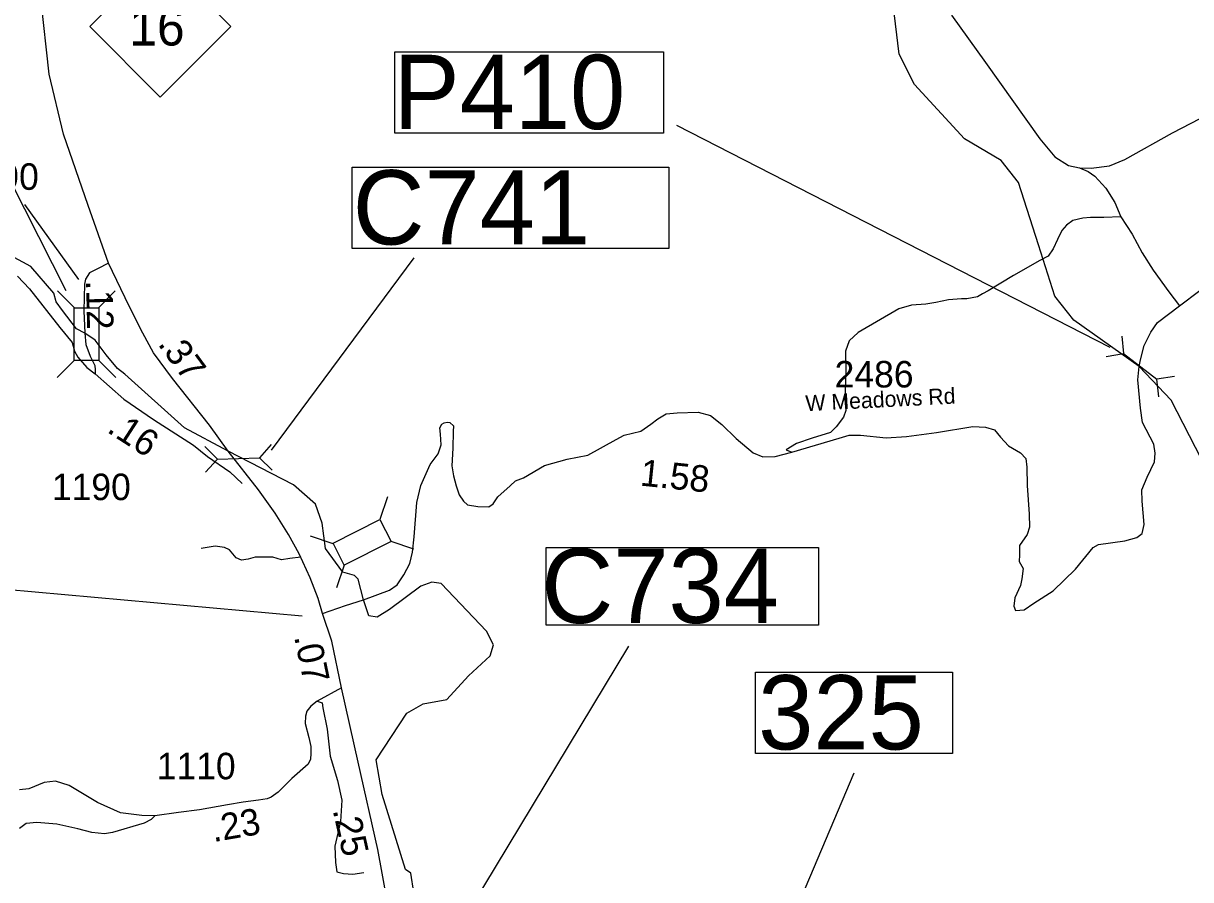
# Model space of a CAD drawing. Extents: x 1248224 to 1454986, y 825081 to 985870.
# Drawn here: x 1355092 to 1360595, y 850647 to 854684 of the extents above; entities that cross this region are included whole.
import ezdxf

# ---------------------------------------------------------------- set-up
doc = ezdxf.new("R2010")
doc.units = 0
for name, color, linetype in [('Exist Hydrographic Creek Single Shore', 7, 'Continuous'), ('Exist Hydrographic Misc Water Feature', 7, 'Continuous'), ('Exist Road Non-System Type 51', 7, 'Continuous'), ('Exist Road Primary NC Attributed', 7, 'Continuous'), ('Exist Road Primary NC Mileage Hundredths English Label', 7, 'Continuous'), ('Exist Road Primary NC Shield CELL', 7, 'Continuous'), ('Exist Road Primary NC Shield Number Label', 7, 'Continuous'), ('Exist Road Primary NC Structure Culvert CELL', 7, 'Continuous'), ('Exist Road Primary NC Structure Culvert Number Label', 7, 'Continuous'), ('Exist Road Secondary Mileage Hundredths English Label', 7, 'Continuous'), ('Exist Road Secondary Structure Culvert Number Label', 7, 'Continuous'), ('Exist Road Secondary Structure Pipe CELL', 7, 'Continuous'), ('Exist Road Secondary Structure Pipe Number Label', 7, 'Continuous'), ('Exist Road Secondary Structure Standard Bridge CELL', 7, 'Continuous'), ('Exist Road Secondary Structure Standard Bridge Number Label', 7, 'Continuous'), ('Exist Road Secondary Type 41 Attributed', 7, 'Continuous'), ('Exist Road Secondary Type 51 Attributed', 7, 'Continuous'), ('Exist Road Secondary Type 51 Label', 7, 'Continuous'), ('Exist Road Secondary Type 51 Number Label', 7, 'Continuous')]:
    doc.layers.add(name, color=color, linetype=linetype)

msp = doc.modelspace()

# ---------------------------------------------------------------- linework, layer by layer
at = {"layer": 'Exist Hydrographic Creek Single Shore'}
for points in [[(1355236.2, 853411.9), (1355127.2, 853537.3), (1355031.4, 853588.9), (1354765.5, 854001.3), (1354629.4, 854273.3), (1354237.4, 854665.2), (1354130.4, 854700.2), (1354081.4, 854750.4), (1354083.4, 854852.1), (1353903.4, 854990.3), (1353765.4, 855167.1), (1353601.4, 855305), (1353497.3, 855582.2), (1353427.9, 855911.2), (1353475.4, 856284.1), (1353588.6, 856393.7), (1353464.7, 856424.9), (1353212.7, 856728.3), (1352949.6, 857225.5), (1352872.2, 857635)], [(1355852.4, 852776.5), (1355571.4, 853030), (1355536.4, 853057.5), (1355483.2, 853122), (1355430.4, 853190.8), (1355382.1, 853222.7), (1355343, 853243.2), (1355277.3, 853330.6), (1355247.5, 853371.7), (1355236.2, 853411.9)], [(1360352.5, 853065.5), (1360044.5, 853284.6)], [(1360647.1, 852629.9), (1360503.6, 852907.7), (1360352.5, 853065.5)], [(1356695, 851967.1), (1356670.9, 852063.7), (1356654, 852080.7), (1356599.1, 852097.2), (1356516.4, 852208.8), (1356500.6, 852328.4), (1356469.8, 852417.9), (1356365.3, 852508.7), (1356057.7, 852667.7), (1355852.4, 852776.5)], [(1356932.5, 850586.3), (1356918.5, 850678.5), (1356893.5, 850695.5), (1356784.5, 851048.9), (1356755.6, 851211.4), (1356900.1, 851432.8), (1356976.7, 851476.3), (1357088.2, 851497.2), (1357191, 851608.8), (1357292.8, 851702), (1357309.4, 851754), (1357275.4, 851819.3), (1357062.4, 852043.2), (1357018, 852050.2), (1356965.7, 852031), (1356818.5, 851920.8), (1356760.2, 851884.6), (1356721.5, 851890.7), (1356695, 851967.1)]]:
    msp.add_lwpolyline(points, dxfattribs=at)
at = {"layer": 'Exist Hydrographic Misc Water Feature'}
msp.add_lwpolyline([(1360045.2, 853284.2), (1360044.5, 853284.6), (1359955.6, 853398), (1359877.5, 853639.2), (1359783.5, 853933.2), (1359702.5, 854036.7), (1359529.6, 854138.7), (1359293.5, 854396.2), (1359221.5, 854538.8), (1359193.5, 854772.4), (1358913.5, 854952.1), (1358815.5, 855055.8), (1358671.5, 855308.2), (1358403.5, 855622.1), (1358409.5, 855897.8), (1358445.4, 856048.1), (1358442.5, 856291), (1358412.4, 856432.8), (1358372.4, 856525.5)], dxfattribs=at)
at = {"layer": 'Exist Road Non-System Type 51'}
for points in [[(1360071.1, 854003.2), (1360112.2, 853985.8), (1360142.9, 853962.7), (1360194.8, 853907), (1360237.1, 853839.7), (1360265.9, 853772.4)], [(1360265.9, 853772.4), (1360185.2, 853768.5), (1360123.7, 853768.5), (1360087.2, 853764.7), (1360039.1, 853755), (1360010.3, 853732), (1359987.2, 853707), (1359968, 853664.7), (1359946.9, 853620.4), (1359923.8, 853585.8), (1359883.5, 853566.6), (1359760.5, 853495.4), (1359641.3, 853422.3), (1359613.2, 853409.5), (1359590.2, 853394.2), (1359540.2, 853384.5), (1359515.2, 853384.5), (1359453.7, 853380.7), (1359394.1, 853367.2), (1359346.1, 853359.5), (1359278.8, 853355.7), (1359219.3, 853338.4), (1359027.1, 853226.8), (1358984.8, 853186.5), (1358967.5, 853138.4), (1358969.4, 853048), (1358965.6, 852911.4), (1358969.7, 852858.4), (1358958.2, 852827.7), (1358923.6, 852781.5), (1358896.7, 852754.6), (1358810.2, 852727.7), (1358737.2, 852702.7), (1358689.1, 852673.8), (1358715.2, 852663.1)], [(1360265.9, 853772.4), (1360319.9, 853690), (1360366, 853601.5), (1360417.9, 853520.7), (1360492.9, 853418.8), (1360543.3, 853352.9)], [(1356400.3, 852167.6), (1356348.9, 852161.5), (1356308.5, 852155.7), (1356268.2, 852167.3), (1356239.3, 852167.3), (1356184.6, 852167.3), (1356152.8, 852158.6), (1356121.1, 852152.8), (1356095.2, 852164.4), (1356063.5, 852201.9), (1356040.4, 852213.4), (1355997.2, 852219.2), (1355930.9, 852207.6)], [(1356477.6, 851489.4), (1356500.7, 851480.7), (1356503.6, 851457.6), (1356523.8, 851356.6), (1356538.2, 851229.7), (1356572.8, 851114.3), (1356593, 851022), (1356587.2, 850921), (1356561.3, 850805.6), (1356564.1, 850727.7), (1356569.9, 850684.5), (1356601.6, 850675.8), (1356644.9, 850672.9), (1356696.7, 850681.6)]]:
    msp.add_lwpolyline(points, dxfattribs=at)
at = {"layer": 'Exist Road Primary NC Attributed'}
for points in [[(1355494.3, 853553.2), (1355397.4, 853824.6), (1355281.1, 854161), (1355214.3, 854445), (1355174.5, 854803.7), (1355158.5, 855239), (1355172.9, 855533.9), (1355192, 855706), (1355215.6, 855910.6), (1355271.4, 856266.1), (1355296.9, 856427.1), (1355331.8, 856591.7), (1355484.5, 857150.1), (1355672.3, 857796), (1355742.4, 858129.2), (1355771, 858428.9), (1355774.1, 858489.6), (1355793.2, 858719.2), (1355828.3, 859079.4), (1355854.4, 859240.5)], [(1356502.3, 851901.5), (1356482.4, 851972.9), (1356444.4, 852070.4), (1356393, 852182.5), (1356342.8, 852273.6), (1356280.1, 852375.4), (1356201, 852485.4), (1356057.7, 852667.7), (1355970.2, 852789.3), (1355795, 853009.3), (1355705.8, 853130.4), (1355654.9, 853222.9), (1355591.1, 853350.4), (1355494.3, 853553.2)], [(1356592.6, 851551.3), (1356546.8, 851771.1), (1356502.3, 851901.5)], [(1356871.2, 850273.1), (1356831.6, 850421), (1356763.2, 850789.3), (1356670.8, 851201.4), (1356592.6, 851551.3)]]:
    msp.add_lwpolyline(points, dxfattribs=at)
at = {"layer": 'Exist Road Primary NC Shield CELL'}
msp.add_lwpolyline([(1355405, 854668.9), (1355738, 855001.9), (1356071, 854668.9), (1355738, 854335.9)], close=True, dxfattribs=at)
at = {"layer": 'Exist Road Primary NC Structure Culvert CELL'}
for p, q in [((1355948.1, 852688.6), (1356007.1, 852629.8)), ((1356260.8, 852697.9), (1356205.4, 852635.8)), ((1356007.1, 852629.8), (1356205.4, 852635.8)), ((1356264.5, 852577), (1356205.4, 852635.8)), ((1355951.7, 852567.7), (1356007.1, 852629.8))]:
    msp.add_line(p, q, dxfattribs=at)
at = {"layer": 'Exist Road Primary NC Structure Culvert Number Label'}
msp.add_line((1356262.5, 852672.1), (1356934.9, 853579), dxfattribs=at)
msp.add_lwpolyline([(1356641.9, 854005.5), (1358134.9, 854005.5), (1358134.9, 853621.7), (1356641.9, 853621.7)], close=True, dxfattribs=at)
at = {"layer": 'Exist Road Secondary Structure Culvert Number Label'}
msp.add_line((1357129.9, 850396.7), (1357946.5, 851747.7), dxfattribs=at)
msp.add_lwpolyline([(1357557.4, 852212.3), (1358840.3, 852212.3), (1358840.3, 851847.3), (1357557.4, 851847.3)], close=True, dxfattribs=at)
at = {"layer": 'Exist Road Secondary Structure Pipe CELL'}
for p, q in [((1360270.6, 853209.7), (1360279.2, 853126.8)), ((1360196.9, 853113.8), (1360279.2, 853126.8)), ((1360279.2, 853126.8), (1360436.5, 853006)), ((1360518.7, 853019.1), (1360436.5, 853006)), ((1360445.1, 852923.1), (1360436.5, 853006))]:
    msp.add_line(p, q, dxfattribs=at)
at = {"layer": 'Exist Road Secondary Structure Pipe Number Label'}
msp.add_line((1360215.6, 853156.5), (1358173.5, 854201.6), dxfattribs=at)
msp.add_lwpolyline([(1356843.8, 854549.6), (1358109.9, 854549.6), (1358109.9, 854165.8), (1356843.8, 854165.8)], close=True, dxfattribs=at)
at = {"layer": 'Exist Road Secondary Structure Standard Bridge CELL'}
for p, q in [((1355332.6, 853342.6), (1355252.5, 853422.6)), ((1355445.8, 853342.7), (1355525.7, 853422.8)), ((1355252.2, 853014.7), (1355332.2, 853094.7)), ((1355528.1, 853014.9), (1355448, 853094.8)), ((1356808.9, 852451.9), (1356773.5, 852344.4)), ((1356553.1, 852231), (1356445.6, 852266.4)), ((1356933.1, 852205.6), (1356825.6, 852241.1)), ((1356604, 852129.9), (1356568.6, 852022.4))]:
    msp.add_line(p, q, dxfattribs=at)
for points in [[(1355332.2, 853094.7), (1355332, 853342.6), (1355447.8, 853342.7), (1355448, 853094.8)], [(1356825.6, 852241.1), (1356604.3, 852129.4), (1356552.1, 852232.8), (1356773.5, 852344.4)]]:
    msp.add_lwpolyline(points, close=True, dxfattribs=at)
at = {"layer": 'Exist Road Secondary Structure Standard Bridge Number Label'}
for p, q in [((1355294.6, 853422.2), (1354064.6, 855847.7)), ((1358309.1, 849502.6), (1359008.2, 851150.4))]:
    msp.add_line(p, q, dxfattribs=at)
msp.add_lwpolyline([(1356407.1, 851889.8), (1354587.4, 852053.5), (1352786, 852890.6)], dxfattribs=at)
msp.add_lwpolyline([(1358543.7, 851625.4), (1359472.7, 851625.4), (1359472.7, 851241.3), (1358543.7, 851241.3)], close=True, dxfattribs=at)
at = {"layer": 'Exist Road Secondary Type 41 Attributed'}
for points in [[(1358986, 852742.3), (1359038.1, 852742.2), (1359159.5, 852730.7), (1359255.8, 852736.5), (1359396.5, 852755.7), (1359568, 852782.7), (1359627.8, 852780.8), (1359670.2, 852767.3), (1359699.1, 852732.6), (1359735.7, 852692.1), (1359793.5, 852659.3), (1359818.6, 852632.3), (1359822.4, 852591.8), (1359824.4, 852505), (1359833.3, 852370.8), (1359835.3, 852309.1), (1359823.7, 852274.4), (1359789, 852222.3), (1359789, 852177.9), (1359787.1, 852147.1), (1359806.3, 852114.3), (1359798.6, 852066.1), (1359792.9, 852034.2), (1359765.9, 851976.3), (1359762, 851935.8), (1359769.7, 851916.6), (1359810.2, 851918.5), (1359856.5, 851951.3), (1359947, 852009.1), (1360053, 852111.4), (1360135.9, 852213.6), (1360160.9, 852227.1), (1360284.3, 852244.4), (1360342.1, 852259.9), (1360367.2, 852279.1), (1360376.8, 852321.6), (1360367.2, 852431.5), (1360365.2, 852485.5), (1360390.3, 852545.3), (1360424.2, 852617.2), (1360428, 852657.7), (1360422.2, 852700.1), (1360368.3, 852802.3), (1360358.6, 852869.8), (1360345.5, 853002.8), (1360352.5, 853065.5), (1360358.6, 853097.4), (1360376, 853164.9), (1360406.8, 853228.6), (1360439.6, 853272.9), (1360543.3, 853352.9), (1360637.7, 853424.3)], [(1356695, 851967.1), (1356818.4, 852011.4), (1356855, 852036.5), (1356886.4, 852084.2), (1356913.8, 852138.3), (1356926.9, 852190.8), (1356934, 852264.1), (1356947.1, 852424.5), (1356966.4, 852505.5), (1357010.7, 852603.9), (1357047.3, 852654), (1357062.7, 852696.4), (1357058.9, 852746.6), (1357056.4, 852777.6), (1357065.4, 852793.9), (1357076.1, 852800.5), (1357090.8, 852804.6), (1357103.1, 852803), (1357119.5, 852786.6), (1357118.6, 852760.1), (1357116.7, 852681), (1357112.9, 852598.1), (1357119.9, 852551.4), (1357132.1, 852503.6), (1357147.5, 852461.1), (1357166.6, 852431.7), (1357186.1, 852414.9), (1357234.3, 852407.1), (1357286.3, 852405.2), (1357307.2, 852418.6), (1357328.7, 852451.5), (1357386.5, 852503.6), (1357412.9, 852526.8), (1357450.1, 852542.1), (1357548.4, 852600), (1357656.3, 852628.9), (1357752.7, 852648.2), (1357886.2, 852721.8), (1357923.9, 852742.3), (1358003.4, 852761.2), (1358050.3, 852794.3), (1358083.7, 852819.3), (1358122.2, 852843.9), (1358174.7, 852848), (1358273.9, 852850.2), (1358331.7, 852834.8), (1358385.7, 852792.3), (1358453.1, 852726.8), (1358532.1, 852659.3), (1358578.4, 852640), (1358636.2, 852641.9), (1358715.2, 852663.1), (1358938.5, 852729.2), (1358986, 852742.3)], [(1356502.3, 851901.5), (1356610.2, 851940.1), (1356695, 851967.1)]]:
    msp.add_lwpolyline(points, dxfattribs=at)
at = {"layer": 'Exist Road Secondary Type 51 Attributed'}
for points in [[(1359468, 854722.1), (1359627.9, 854498.7), (1359883.7, 854139.8), (1359955.3, 854054.3), (1360020.1, 854014.3), (1360071.1, 854003.2), (1360126.2, 854001.9), (1360213, 854011.5), (1360284.6, 854041.9), (1360509.2, 854167.3), (1360640.6, 854234.8), (1360706.8, 854247.2), (1360759.1, 854248.6), (1360823.9, 854247.2), (1360903.8, 854226.5), (1360957.5, 854201.7)], [(1355494.3, 853553.2), (1355441.7, 853527), (1355404.7, 853508.5), (1355385.1, 853477.7), (1355380, 853455), (1355377.9, 853328.6), (1355382.1, 853222.7)], [(1355065.2, 853491.9), (1355120.8, 853432.1), (1355264.9, 853249.4), (1355321.9, 853179.8), (1355333.1, 853138.1), (1355348.4, 853110.2), (1355391.5, 853061.5), (1355430.4, 853031.4)], [(1355382.1, 853222.7), (1355386.2, 853170.2), (1355407.7, 853114.7), (1355429.3, 853070.5), (1355430.4, 853050.9), (1355430.4, 853031.4)], [(1355430.4, 853031.4), (1355565.9, 852912.8), (1355706.1, 852817.1), (1355894, 852696), (1355960.9, 852641.8), (1356065.8, 852569.5), (1356123.2, 852515.3)], [(1356592.6, 851551.3), (1356477.6, 851489.4), (1356447.3, 851465.1), (1356429.1, 851440.9), (1356423.1, 851418), (1356421, 851384.2), (1356438.5, 851317.5), (1356447.2, 851274.5), (1356447.2, 851241.5), (1356445.2, 851215.2), (1356434.5, 851192.4), (1356358.1, 851124.8), (1356294.2, 851059.6), (1356259.9, 851036), (1356242.4, 851027.9), (1356200.7, 851022.5), (1356128.5, 851012.5), (1356054.5, 850999.7), (1355922.7, 850976.8), (1355823.2, 850964), (1355711.3, 850948.5)], [(1355711.3, 850948.5), (1355650.5, 850949.2), (1355550.5, 850962.3), (1355442.3, 851011.4), (1355307.9, 851091.8), (1355244, 851111.4), (1355189.9, 851104.9), (1355117.8, 851075.4), (1355073.5, 851070.5)], [(1355711.3, 850948.5), (1355695.4, 850931.2), (1355662.1, 850913.9), (1355511.9, 850870), (1355474.7, 850863.4), (1355414.9, 850870), (1355349.7, 850887.3), (1355249.7, 850908.2), (1355156.3, 850916.4), (1355105.5, 850911.5), (1355074.4, 850888.5)]]:
    msp.add_lwpolyline(points, dxfattribs=at)
at = {"layer": 'Exist Road Secondary Type 51 Number Label'}
msp.add_line((1355353.7, 853477.1), (1355099.8, 853829.2), dxfattribs=at)

# ---------------------------------------------------------------- texts
at = {"layer": 'Exist Road Primary NC Mileage Hundredths English Label'}
for s, rotation, p in [('.37', 306.1717, (1355723.2, 853172.3)), ('.07', 281.762, (1356368.1, 851792.5)), ('.25', 282.6358, (1356550, 850975.4))]:
    msp.add_text(s, height=125, rotation=rotation, dxfattribs=at).set_placement(p)
at = {"layer": 'Exist Road Primary NC Shield Number Label'}
msp.add_text('16', height=175, dxfattribs=at).set_placement((1355592.1, 854579.2))
at = {"layer": 'Exist Road Primary NC Structure Culvert Number Label'}
msp.add_text('C741', height=350, dxfattribs=at).set_placement((1356645.1, 853641.5))
at = {"layer": 'Exist Road Secondary Mileage Hundredths English Label'}
for s, rotation, p in [('.12', 271.3629, (1355387.6, 853471.2)), ('.16', 327.1952, (1355481.1, 852760)), ('1.58', 354.0486, (1357996.4, 852505.4)), ('.23', 9.8073, (1355988.2, 850824.1))]:
    msp.add_text(s, height=125, rotation=rotation, dxfattribs=at).set_placement(p)
at = {"layer": 'Exist Road Secondary Structure Culvert Number Label'}
msp.add_text('C734', height=350, dxfattribs=at).set_placement((1357535.3, 851857.1))
at = {"layer": 'Exist Road Secondary Structure Pipe Number Label'}
msp.add_text('P410', height=350, dxfattribs=at).set_placement((1356836.6, 854185.6))
at = {"layer": 'Exist Road Secondary Structure Standard Bridge Number Label'}
msp.add_text('325', height=350, dxfattribs=at).set_placement((1358556.2, 851261.1))
at = {"layer": 'Exist Road Secondary Type 51 Label'}
msp.add_text('W Meadows Rd', height=75, rotation=2.9346, dxfattribs=at).set_placement((1358781.1, 852855.3))
at = {"layer": 'Exist Road Secondary Type 51 Number Label'}
for s, p in [('1190', (1354793.3, 853899)), ('2486', (1358916.9, 852967.4)), ('1190', (1355226.8, 852436.3)), ('1110', (1355721.2, 851120.4))]:
    msp.add_text(s, height=125, dxfattribs=at).set_placement(p)

doc.saveas('drawing.dxf')
